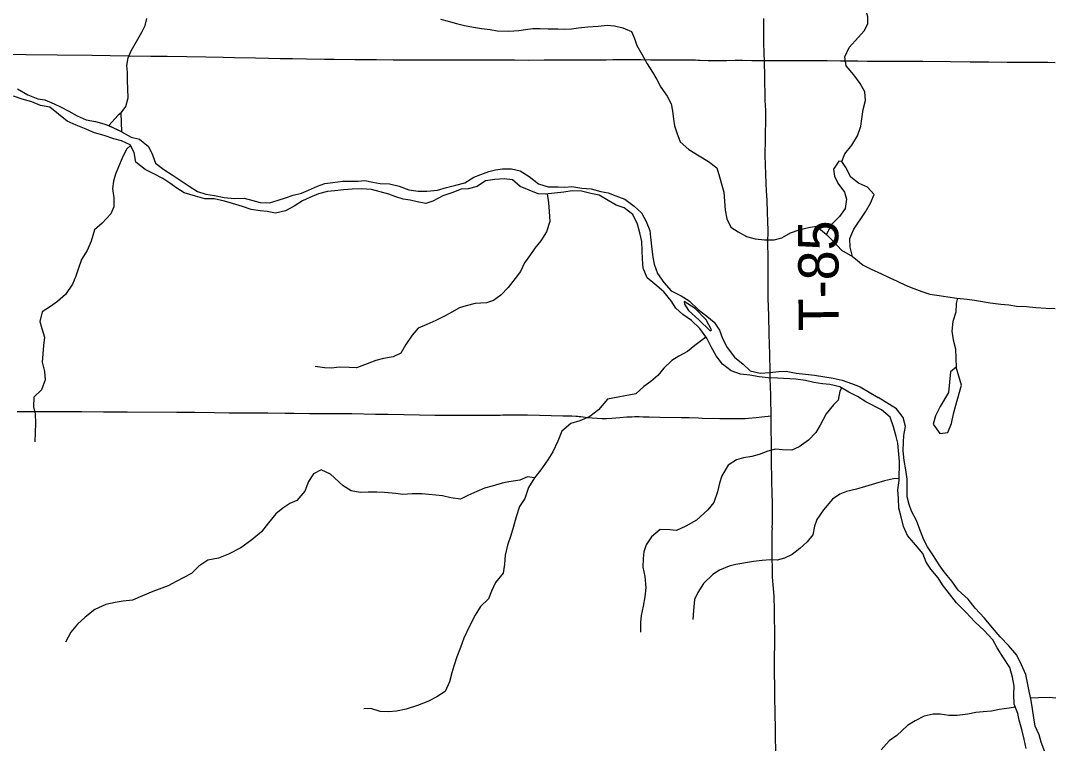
# Model space of a CAD drawing. Extents: x -87 to 2145, y -2128 to 440.
# Drawn here: x 172.44 to 210.86, y 292.01 to 318.98 of the extents above; entities that cross this region are included whole.
import ezdxf

# ---------------------------------------------------------------- set-up
doc = ezdxf.new("R2010")
doc.units = 0
for name, color, linetype in [('GM_X_County_Road', 7, 'Continuous'), ('GM_X_Major_River', 7, 'Continuous'), ('GM_X_Minor_Lake', 7, 'Continuous'), ('GM_X_Minor_River', 7, 'Continuous'), ('GM_X_Township_Road', 7, 'Continuous'), ('GM_X_Township_Road_Text', 7, 'Continuous')]:
    doc.layers.add(name, color=color, linetype=linetype)

msp = doc.modelspace()

# ---------------------------------------------------------------- linework, layer by layer
at = {"layer": 'GM_X_County_Road'}
for points in [[(172.037, 317.724), (172.644, 317.713), (173.809, 317.7), (175.105, 317.685), (175.777, 317.679), (176.482, 317.668), (177.302, 317.653), (177.909, 317.652), (178.647, 317.642), (179.353, 317.63), (179.992, 317.616), (180.419, 317.609), (181.206, 317.596), (181.682, 317.584), (182.124, 317.572), (182.337, 317.566), (182.583, 317.562), (183.107, 317.557), (183.78, 317.547), (184.141, 317.543), (184.912, 317.532), (185.223, 317.529), (185.715, 317.526), (186.339, 317.52), (187.059, 317.512), (187.222, 317.513), (187.861, 317.513), (188.222, 317.516), (188.435, 317.517), (188.682, 317.517), (189.289, 317.518), (189.764, 317.517), (189.912, 317.517), (190.863, 317.512), (191.405, 317.51), (191.978, 317.512), (192.37, 317.514), (192.86, 317.518), (193.237, 317.518), (193.859, 317.517), (194.186, 317.521), (194.284, 317.523), (194.53, 317.527), (195.038, 317.528), (195.3, 317.53), (195.579, 317.526), (195.956, 317.521), (196.284, 317.519), (196.66, 317.521), (197.185, 317.516), (197.33, 317.515), (197.393, 317.516), (197.62, 317.511), (197.701, 317.509), (197.733, 317.507), (197.795, 317.5), (198.089, 317.498), (198.678, 317.495), (198.793, 317.495), (199.104, 317.499), (199.268, 317.499), (199.367, 317.499), (199.723, 317.498), (200.19, 317.496)], [(200.19, 317.496), (200.617, 317.494), (200.885, 317.493), (201.066, 317.496), (201.738, 317.49), (202.066, 317.489), (202.525, 317.487), (203.033, 317.483), (203.673, 317.476), (204.017, 317.473), (204.738, 317.468), (205.066, 317.467), (205.673, 317.468), (206.099, 317.465), (207.133, 317.455), (207.871, 317.448), (208.56, 317.44), (209.248, 317.436), (210.249, 317.427), (210.758, 317.424), (211.036, 317.422)]]:
    msp.add_lwpolyline(points, dxfattribs=at)
at = {"layer": 'GM_X_Major_River'}
for p, q in [((175.722, 315.072), (176.221, 314.83)), ((175.725, 315.071), (176.222, 314.83)), ((197.2, 308.499), (197.204, 308.401)), ((198.166, 307.4), (198.213, 307.445))]:
    msp.add_line(p, q, dxfattribs=at)
for points in [[(172.326, 316.431), (172.703, 316.214), (173.08, 316.058), (173.34, 316.023), (173.688, 315.877), (173.947, 315.753), (174.244, 315.598), (174.552, 315.432), (174.89, 315.276), (175.239, 315.21), (175.548, 315.135), (175.722, 315.072)], [(174.174, 315.227), (173.859, 315.493), (173.533, 315.75), (173.184, 315.807), (172.857, 315.953), (172.498, 316.05), (172.18, 316.157)], [(176.193, 315.539), (176.082, 315.447), (175.725, 315.071)], [(176.222, 314.83), (176.193, 315.539)], [(203.979, 304.761), (203.662, 304.957), (203.335, 305.114), (202.999, 305.311), (202.63, 305.408), (202.36, 305.423), (202.031, 305.48), (201.722, 305.556), (201.363, 305.603), (200.683, 305.636), (200.333, 305.653), (199.993, 305.69), (199.644, 305.747), (199.295, 305.793), (198.947, 305.91), (198.631, 306.157), (198.387, 306.472), (198.203, 306.806), (198.039, 307.13), (197.776, 307.486), (197.472, 307.792), (197.146, 308.009), (196.89, 308.255), (196.705, 308.529), (196.431, 308.865), (196.107, 309.141), (195.811, 309.388), (195.668, 309.741), (195.645, 310.092), (195.63, 310.393), (195.617, 310.734), (195.543, 311.066), (195.46, 311.388), (195.286, 311.742), (194.961, 311.989), (194.663, 312.095), (194.366, 312.271), (194.029, 312.468), (193.71, 312.534), (193.371, 312.611), (193.021, 312.628), (192.7, 312.584), (192.359, 312.54), (192.008, 312.507), (191.748, 312.522), (191.41, 312.659), (191.083, 312.786), (190.787, 313.042), (190.478, 313.078), (190.137, 313.054), (189.786, 313.001), (189.471, 312.787), (189.139, 312.703), (188.879, 312.688), (188.526, 312.555), (188.193, 312.441), (187.819, 312.248), (187.557, 312.152), (187.238, 312.219), (186.979, 312.284), (186.709, 312.319), (186.441, 312.405), (186.173, 312.51), (185.854, 312.586), (185.535, 312.673), (185.155, 312.7), (184.815, 312.687), (184.484, 312.663), (184.163, 312.629), (183.892, 312.604), (183.55, 312.521), (183.227, 312.377), (182.954, 312.252), (182.64, 312.057), (182.327, 311.883), (181.955, 311.8), (181.636, 311.856), (181.376, 311.881), (181.047, 311.938), (180.718, 312.044), (180.35, 312.152), (180.042, 312.248), (179.663, 312.325), (179.313, 312.332), (178.964, 312.429), (178.536, 312.557), (178.269, 312.723), (178.003, 312.918), (177.746, 313.084), (177.409, 313.261), (177.082, 313.427), (176.737, 313.694), (176.674, 314.056), (176.529, 314.34), (176.202, 314.496), (175.913, 314.572), (175.555, 314.699), (175.196, 314.796), (174.819, 314.954), (174.511, 315.08), (174.174, 315.227)], [(176.221, 314.83), (176.234, 314.823), (176.561, 314.637), (176.87, 314.552), (177.206, 314.286), (177.361, 313.973), (177.477, 313.66), (177.783, 313.425), (178.09, 313.229)], [(178.09, 313.229), (178.724, 312.798), (179.041, 312.602), (179.35, 312.507), (179.679, 312.451), (180.039, 312.385), (180.419, 312.349), (180.779, 312.353), (181.108, 312.268), (181.377, 312.193), (181.727, 312.187), (182.049, 312.282), (182.321, 312.368), (182.613, 312.463), (182.925, 312.548), (183.177, 312.654), (183.52, 312.809), (183.791, 312.905), (184.082, 312.94), (184.463, 312.984), (184.744, 312.989), (185.034, 312.994), (185.285, 313.01), (185.584, 312.955), (185.854, 312.901), (186.204, 312.895), (186.563, 312.799), (186.921, 312.672), (187.271, 312.617), (187.601, 312.611), (187.992, 312.655), (188.324, 312.749), (188.676, 312.844), (189.008, 312.929), (189.352, 313.133), (189.604, 313.239), (189.906, 313.345), (190.157, 313.411), (190.418, 313.456), (190.758, 313.451), (191.077, 313.375), (191.414, 313.169), (191.76, 312.893), (192.119, 312.777), (192.489, 312.781), (192.739, 312.767), (193.01, 312.792), (193.38, 312.726), (193.73, 312.7), (194.088, 312.604), (194.358, 312.549), (194.646, 312.444), (194.985, 312.318), (195.331, 312.062), (195.607, 311.807), (195.772, 311.484), (195.917, 311.151), (195.943, 310.9), (195.977, 310.568), (196.031, 310.157), (196.077, 309.895), (196.201, 309.542), (196.436, 309.208), (196.711, 308.893), (197.078, 308.716), (197.386, 308.521), (197.721, 308.204), (198.047, 307.948), (198.314, 307.734), (198.509, 307.43), (198.624, 307.117), (198.799, 306.784), (199.074, 306.428), (199.4, 306.162), (199.656, 305.917), (200.025, 305.831), (200.386, 305.855), (200.727, 305.89), (200.997, 305.895), (201.376, 305.829), (201.726, 305.783), (202.056, 305.747), (202.755, 305.636), (203.084, 305.57), (203.443, 305.444), (203.761, 305.318), (204.098, 305.122), (204.435, 304.916)], [(198.213, 307.445), (198.014, 307.814), (197.602, 308.233), (197.2, 308.499)], [(197.204, 308.401), (197.36, 308.167), (197.744, 307.819), (198.166, 307.4)], [(209.956, 291.816), (209.882, 292.17), (209.788, 292.535), (209.694, 292.879), (209.639, 293.132), (209.504, 293.477), (209.491, 293.83), (209.507, 294.152), (209.443, 294.486), (209.339, 294.84), (209.114, 295.207), (208.87, 295.575), (208.705, 295.87), (208.39, 296.218), (208.044, 296.547), (207.719, 296.896), (207.354, 297.255), (207.089, 297.593), (206.834, 297.93), (206.668, 298.195), (206.403, 298.513), (206.227, 298.768), (206.103, 299.103), (205.827, 299.42), (205.532, 299.768), (205.378, 300.104), (205.294, 300.468), (205.21, 300.792), (205.186, 301.155), (205.162, 301.478), (205.219, 301.82), (205.232, 302.525), (205.164, 303.211), (205.109, 303.464), (205.005, 303.819), (204.881, 304.184), (204.554, 304.462), (203.979, 304.761)], [(210.238, 292.969), (210.194, 293.303), (210.14, 293.616), (210.075, 293.899), (209.947, 294.587), (209.783, 294.943), (209.609, 295.309), (209.304, 295.657), (208.988, 295.985), (208.693, 296.323), (208.398, 296.682), (208.054, 297.051), (207.789, 297.388), (207.423, 297.728), (207.178, 298.065), (206.894, 298.413), (206.708, 298.678), (206.503, 299.005), (206.278, 299.341), (206.132, 299.606), (205.988, 299.992), (205.864, 300.326), (205.68, 300.672), (205.584, 300.926), (205.519, 301.21), (205.515, 301.552), (205.521, 301.874), (205.467, 302.218), (205.403, 302.572), (205.36, 302.925), (205.376, 303.248), (205.391, 303.499), (205.457, 303.83), (205.363, 304.175), (205.118, 304.492), (204.435, 304.916)], [(210.647, 291.692), (210.513, 292.057), (210.437, 292.331), (210.293, 292.656), (210.238, 292.969)]]:
    msp.add_lwpolyline(points, dxfattribs=at)
at = {"layer": 'GM_X_Minor_Lake'}
for points in [[(203.077, 313.728), (202.967, 313.74), (202.772, 313.432), (202.798, 313.181), (202.924, 312.919), (203.178, 312.574), (203.254, 312.322), (203.199, 311.972), (202.993, 311.675), (202.678, 311.359), (202.502, 311.001), (202.778, 310.726), (203.063, 310.411), (203.47, 310.174)], [(203.47, 310.174), (203.385, 310.526), (203.38, 310.847), (203.526, 311.195), (203.957, 311.849), (204.143, 312.167), (204.278, 312.495), (204.032, 312.76), (203.704, 312.916), (203.418, 313.141), (203.224, 313.505), (203.077, 313.728)], [(207.348, 306.044), (207.129, 305.877), (207.058, 305.108), (206.746, 304.576)], [(207.328, 304.636), (207.543, 305.38), (207.348, 306.044)], [(206.746, 304.576), (206.578, 304.237), (206.491, 303.917), (206.735, 303.569), (207.037, 303.613), (207.165, 303.953), (207.243, 304.314), (207.328, 304.636)]]:
    msp.add_lwpolyline(points, dxfattribs=at)
at = {"layer": 'GM_X_Minor_River'}
for points in [[(203.077, 313.728), (203.192, 314.007), (203.447, 314.333), (203.663, 314.68), (203.789, 315.039), (203.824, 315.319), (203.879, 315.659), (203.955, 315.998), (203.93, 316.329), (203.765, 316.633), (203.52, 316.958), (203.235, 317.293), (203.191, 317.634), (203.346, 317.973), (203.571, 318.229), (203.927, 318.614), (204.042, 318.873), (204.046, 319.124), (203.97, 319.385), (204.076, 319.714), (204.291, 320.052), (204.436, 320.36), (204.351, 320.632), (204.106, 320.967)], [(176.193, 315.539), (176.359, 315.775), (176.457, 316.094), (176.433, 316.755), (176.43, 317.056), (176.406, 317.307), (176.453, 317.586), (176.559, 317.854), (176.757, 318.2), (176.966, 318.546), (177.082, 318.804), (177.148, 319.063)], [(188.103, 319.035), (188.391, 318.958), (188.699, 318.87), (188.998, 318.793), (189.337, 318.735), (189.636, 318.688), (189.955, 318.65), (190.214, 318.604), (190.654, 318.583), (191.025, 318.615), (191.275, 318.649), (191.546, 318.683), (191.817, 318.686), (192.126, 318.669), (192.477, 318.671), (192.747, 318.664), (192.997, 318.678), (193.248, 318.712), (193.599, 318.744), (193.99, 318.775), (194.321, 318.807), (194.59, 318.781), (194.909, 318.713), (195.226, 318.575), (195.339, 318.312), (195.433, 318.05), (195.615, 317.725), (195.817, 317.369), (196.02, 317.054), (196.173, 316.78), (196.326, 316.496), (196.558, 316.16), (196.712, 315.875), (196.755, 315.614), (196.798, 315.302), (196.832, 315.051), (196.916, 314.789), (197.048, 314.455), (197.371, 314.167), (197.756, 313.937), (198.101, 313.729), (198.415, 313.491), (198.517, 313.148), (198.6, 312.835), (198.674, 312.583), (198.696, 312.242), (198.728, 311.91), (198.79, 311.588), (198.932, 311.274), (199.208, 311.098), (199.524, 310.93), (199.842, 310.832), (200.192, 310.804), (200.552, 310.805), (200.834, 310.879), (201.168, 311.061), (201.481, 311.174), (201.834, 311.266), (202.135, 311.309), (202.502, 311.001)], [(176.541, 314.316), (176.394, 314.179), (176.228, 313.851), (176.093, 313.523), (175.978, 313.254), (175.904, 312.985), (175.869, 312.715), (175.914, 312.373), (175.918, 312.032), (175.804, 311.774), (175.488, 311.428), (175.193, 311.173), (175.066, 310.754), (174.921, 310.405), (174.715, 310.068), (174.589, 309.709), (174.505, 309.45), (174.379, 309.141), (174.113, 308.755), (173.818, 308.499), (173.555, 308.313), (173.241, 308.118), (173.155, 307.749), (173.231, 307.497), (173.336, 307.174), (173.291, 306.864), (173.266, 306.544), (173.241, 306.234), (173.325, 305.892), (173.35, 305.581)], [(192.08, 312.514), (192.129, 312.185), (192.154, 311.854), (192.178, 311.483), (192.061, 311.094), (191.846, 310.767), (191.621, 310.49), (191.436, 310.213), (191.242, 309.945), (191.086, 309.617), (190.892, 309.36), (190.626, 309.023), (190.351, 308.737), (190.077, 308.531), (189.816, 308.446), (189.395, 308.422), (189.063, 308.338), (188.812, 308.262), (188.529, 308.096), (188.256, 307.95), (187.933, 307.785), (187.59, 307.641), (187.268, 307.506), (187.043, 307.249), (186.817, 306.892), (186.622, 306.574), (186.339, 306.439), (185.978, 306.374), (185.696, 306.299), (185.364, 306.174), (184.971, 306.03), (184.701, 306.035), (184.32, 306.051), (184.039, 306.006), (183.779, 306.02), (183.43, 306.076)], [(203.47, 310.174), (203.528, 310.144), (203.871, 309.855), (204.167, 309.708), (204.554, 309.538), (204.87, 309.381), (205.137, 309.254), (205.473, 309.096), (205.761, 308.979), (206.058, 308.872), (206.366, 308.774), (206.705, 308.726), (207.034, 308.678), (207.373, 308.63), (207.753, 308.591), (208.022, 308.545), (208.331, 308.497), (208.61, 308.451), (209.009, 308.401), (209.308, 308.374), (209.597, 308.327), (209.967, 308.318), (210.316, 308.28), (210.696, 308.251), (211.036, 308.233)], [(207.387, 308.629), (207.348, 308.43), (207.331, 308.1), (207.222, 307.752), (207.183, 307.392), (207.236, 307.071), (207.318, 306.728), (207.348, 306.043)], [(197.989, 307.198), (197.943, 307.118), (197.589, 306.854), (197.315, 306.638), (196.992, 306.463), (196.739, 306.297), (196.434, 306.011), (196.209, 305.734), (195.955, 305.518), (195.692, 305.332), (195.387, 305.056)], [(173.35, 305.581), (173.216, 305.209), (172.929, 304.932), (172.921, 304.57), (172.986, 304.307), (172.989, 303.954), (172.974, 303.259)], [(195.387, 305.056), (194.339, 304.857), (193.999, 304.461), (193.673, 304.206), (193.308, 304.042), (192.964, 303.949), (192.637, 303.663), (192.479, 303.294), (192.299, 302.895), (192.112, 302.596), (191.853, 302.219), (191.606, 301.922), (191.388, 301.554), (191.249, 301.154), (191.051, 300.845), (190.923, 300.465), (190.825, 300.105), (190.728, 299.764), (190.61, 299.404), (190.521, 299.033), (190.494, 298.701), (190.437, 298.36), (190.159, 298.013), (190.011, 297.694), (189.895, 297.404), (189.598, 297.118), (189.4, 296.79), (189.181, 296.391), (188.971, 295.942), (188.853, 295.592), (188.715, 295.243), (188.597, 294.893), (188.532, 294.642), (188.444, 294.311), (188.276, 293.952), (187.971, 293.747), (187.635, 293.573), (187.241, 293.43), (186.826, 293.288), (186.463, 293.215), (186.181, 293.19), (185.85, 293.207), (185.511, 293.315), (185.25, 293.3)], [(203.067, 305.271), (203.007, 305.16), (202.942, 304.821)], [(202.942, 304.821), (202.771, 304.65), (202.492, 304.303), (202.263, 303.884), (202.106, 303.606), (201.839, 303.329), (201.482, 303.075), (201.209, 302.949), (200.858, 302.967), (200.597, 302.992), (200.314, 302.918), (199.99, 302.794), (199.718, 302.719), (199.405, 302.665), (199.152, 302.59), (198.837, 302.395), (198.598, 301.997), (198.512, 301.727), (198.435, 301.396), (198.296, 301.006), (198.079, 300.728), (197.659, 300.344), (197.253, 300.121), (196.908, 299.957), (196.658, 299.982), (196.296, 299.99), (195.979, 299.714), (195.782, 299.416), (195.686, 299.156), (195.661, 298.905), (195.654, 298.593), (195.727, 298.239), (195.759, 297.815), (195.732, 297.483), (195.664, 297.132), (195.586, 296.781), (195.571, 296.519), (195.563, 296.167)], [(191.606, 301.922), (191.356, 301.957), (191.062, 301.833), (190.659, 301.77), (190.407, 301.715), (190.033, 301.612), (189.74, 301.538), (189.466, 301.413), (189.122, 301.259), (188.848, 301.123), (188.487, 301.171), (188.178, 301.248), (187.426, 301.324), (187.044, 301.322), (186.702, 301.299), (186.442, 301.335), (186.021, 301.374), (185.73, 301.39), (185.409, 301.387), (185.107, 301.373), (184.767, 301.441), (184.469, 301.618), (184.006, 302.051), (183.648, 302.22), (183.364, 302.075), (183.177, 301.786), (183.039, 301.427), (182.741, 301.08), (182.487, 300.965), (182.223, 300.789), (181.957, 300.583), (181.689, 300.246), (181.431, 299.909), (181.063, 299.604), (180.655, 299.31), (180.198, 299.068), (179.823, 298.925), (179.43, 298.853), (179.094, 298.628), (178.817, 298.352), (178.523, 298.197), (178.249, 298.051), (177.944, 297.886), (177.377, 297.677), (176.992, 297.513), (176.617, 297.36), (176.265, 297.317), (175.972, 297.263), (175.62, 297.2), (175.204, 297.007), (174.846, 296.722), (174.56, 296.456), (174.312, 296.159), (174.114, 295.79)], [(205.22, 301.898), (205.003, 301.883), (204.67, 301.809), (204.336, 301.705), (203.962, 301.592), (203.629, 301.498), (203.255, 301.405), (203.002, 301.31), (202.727, 301.124), (202.388, 300.728), (202.139, 300.371), (202.063, 300.121), (201.996, 299.79), (201.78, 299.532), (201.514, 299.286), (201.228, 299.06), (200.934, 298.925), (200.671, 298.85), (200.42, 298.856), (200.108, 298.832), (199.776, 298.799), (199.121, 298.681), (198.869, 298.626), (198.514, 298.472), (198.26, 298.317), (197.921, 297.981), (197.703, 297.643), (197.587, 297.384), (197.539, 296.972), (197.521, 296.629)], [(210.117, 293.716), (210.416, 293.719), (210.808, 293.731), (211.059, 293.716)], [(209.547, 293.367), (209.323, 293.329), (208.951, 293.277), (208.658, 293.212), (208.346, 293.189), (208.074, 293.164), (207.772, 293.1), (207.379, 293.048), (207.068, 293.054), (206.747, 293.101), (206.486, 293.097), (206.153, 293.023), (205.818, 292.859), (205.533, 292.673), (205.134, 292.309), (204.849, 292.103), (204.54, 291.767)]]:
    msp.add_lwpolyline(points, dxfattribs=at)
at = {"layer": 'GM_X_Township_Road'}
for points in [[(200.19, 317.496), (200.184, 317.739), (200.173, 318.186), (200.17, 318.53), (200.164, 319.055)], [(200.437, 304.235), (200.424, 304.906), (200.414, 305.427), (200.407, 305.525), (200.408, 305.722), (200.404, 305.882), (200.388, 306.537), (200.37, 307.275), (200.351, 307.97), (200.333, 308.629), (200.33, 309.202), (200.327, 309.775), (200.325, 310.14), (200.322, 310.687), (200.324, 311.145), (200.321, 311.489), (200.31, 311.838), (200.286, 312.263), (200.268, 312.623), (200.257, 312.901), (200.229, 313.605), (200.221, 313.949), (200.23, 314.563), (200.234, 314.767), (200.241, 315.222), (200.244, 315.404), (200.247, 315.518), (200.241, 315.643), (200.233, 315.817), (200.223, 316.014), (200.221, 316.079), (200.217, 316.259), (200.208, 316.684), (200.203, 316.979), (200.194, 317.366), (200.19, 317.496)], [(172.316, 304.401), (172.545, 304.4), (172.955, 304.398), (173.25, 304.398), (173.529, 304.396), (174.086, 304.391), (174.725, 304.39), (175.529, 304.386), (176.415, 304.383), (178.269, 304.373), (178.941, 304.368), (179.679, 304.359), (180.221, 304.35), (181.139, 304.345), (181.664, 304.343), (182.304, 304.333), (182.632, 304.33), (183.222, 304.326), (183.96, 304.321), (184.419, 304.32), (184.797, 304.316), (185.682, 304.299), (186.158, 304.29), (187.323, 304.266), (187.894, 304.254), (188.86, 304.258), (189.632, 304.261), (190.183, 304.263), (190.329, 304.264), (190.427, 304.265), (190.591, 304.267), (190.804, 304.269), (191.033, 304.269), (191.345, 304.267), (191.804, 304.263), (192.67, 304.238), (193, 304.228), (193.156, 304.219), (193.229, 304.215), (193.278, 304.212), (193.342, 304.203), (193.427, 304.191), (193.585, 304.169), (193.763, 304.153), (194.136, 304.129), (194.299, 304.132), (194.494, 304.143), (194.801, 304.173), (195.059, 304.194), (195.238, 304.202), (195.351, 304.205), (195.514, 304.204), (195.66, 304.201), (195.773, 304.198), (195.885, 304.195), (196.282, 304.188), (197.088, 304.175), (197.383, 304.166), (197.727, 304.155), (197.873, 304.148), (198.526, 304.139), (199.128, 304.13), (199.47, 304.137), (199.601, 304.147), (199.878, 304.171), (200.09, 304.196), (200.437, 304.235)], [(200.614, 291.731), (200.607, 292.256), (200.604, 292.534), (200.595, 293.158), (200.583, 293.731), (200.577, 294.108), (200.571, 294.666), (200.564, 295.044), (200.565, 295.108), (200.566, 295.17), (200.568, 295.266), (200.573, 295.674), (200.574, 296.049), (200.573, 296.311), (200.571, 296.59), (200.563, 297.148), (200.556, 297.344), (200.548, 297.508), (200.532, 297.786), (200.52, 297.933), (200.495, 298.227), (200.493, 298.274), (200.491, 298.32), (200.49, 298.352), (200.488, 298.416), (200.488, 298.449), (200.486, 298.546), (200.483, 298.921), (200.483, 299.364), (200.481, 299.462), (200.479, 299.593), (200.479, 299.707), (200.481, 299.737), (200.483, 299.816), (200.484, 299.928), (200.485, 300.039), (200.482, 300.057), (200.487, 300.246), (200.491, 300.373), (200.493, 300.517), (200.493, 300.664), (200.49, 300.828), (200.485, 301.008), (200.477, 301.3), (200.467, 301.818), (200.461, 302.067), (200.455, 302.323), (200.449, 303.156), (200.445, 303.795), (200.437, 304.235)]]:
    msp.add_lwpolyline(points, dxfattribs=at)

# ---------------------------------------------------------------- texts
at = {"layer": 'GM_X_Township_Road_Text'}
msp.add_text('T-85', height=1.5, rotation=90.3475, dxfattribs=at).set_placement((202.967, 307.4))

doc.saveas('drawing.dxf')
